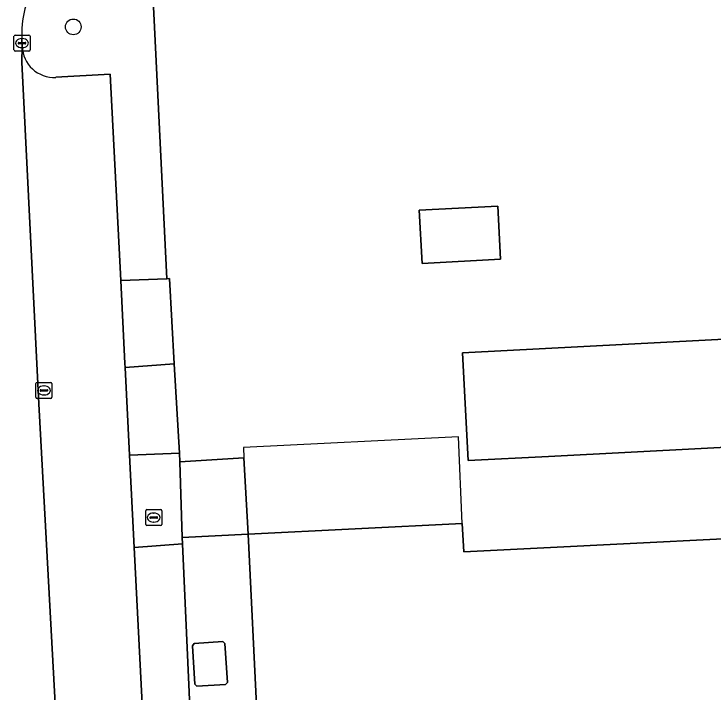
# Model space of a CAD drawing. Extents: x 161084 to 161928, y 385354 to 386522.
# Drawn here: x 161390.45 to 161434.06, y 385394.35 to 385436.63 of the extents above; entities that cross this region are included whole.
import ezdxf

# ---------------------------------------------------------------- set-up
doc = ezdxf.new("R2010")
doc.units = 0
for name, color, linetype in [('IMGEO_Boom', 7, 'Continuous'), ('IMGEO_Brandkraan', 7, 'Continuous'), ('IMGEO_Erf', 7, 'Continuous'), ('IMGEO_Kolk', 7, 'Continuous'), ('IMGEO_Lage_trafo', 7, 'Continuous'), ('IMGEO_Pand', 7, 'Continuous'), ('IMGEO_Pand_overbouw', 7, 'Continuous'), ('IMGEO_Parkeervlak_open', 7, 'Continuous'), ('IMGEO_Rijbaan_lokaal_open', 7, 'Continuous'), ('IMGEO_Voetpad_open', 7, 'Continuous')]:
    doc.layers.add(name, color=color, linetype=linetype)

msp = doc.modelspace()

# ---------------------------------------------------------------- linework, layer by layer
at = {"layer": 'IMGEO_Boom'}
msp.add_circle((161394.141, 385435.831), 0.489, dxfattribs=at)
at = {"layer": 'IMGEO_Brandkraan'}
for p, q in [((161398.728, 385405.776), (161399.58, 385405.776)), ((161398.653, 385404.85), (161398.653, 385405.702)), ((161399.141, 385405.556), (161399.166, 385405.556)), ((161399.654, 385405.702), (161399.654, 385404.85)), ((161398.912, 385405.27), (161398.912, 385405.282)), ((161399.35, 385405.233), (161398.952, 385405.233)), ((161398.955, 385405.319), (161399.353, 385405.319)), ((161399.164, 385404.996), (161399.139, 385404.996)), ((161399.396, 385405.282), (161399.396, 385405.27)), ((161399.58, 385404.776), (161398.728, 385404.776))]:
    msp.add_line(p, q, dxfattribs=at)
for points in [[(161398.728, 385405.776), (161399.58, 385405.776)], [(161398.653, 385404.85), (161398.653, 385405.702)], [(161399.654, 385405.702), (161399.654, 385404.85)], [(161399.58, 385404.776), (161398.728, 385404.776)]]:
    msp.add_lwpolyline(points, dxfattribs=at)
for centre, radius, start, end in [((161398.73, 385405.7), 0.0765, 91.552, 178.448), ((161398.73, 385405.7), 0.0765, 91.552, 178.448), ((161399.578, 385405.7), 0.0765, 1.552, 88.448), ((161399.578, 385405.7), 0.0765, 1.552, 88.448), ((161398.952, 385405.279), 0.0403, 85.8775, 175.7526), ((161398.949, 385405.269), 0.0366, 178.938, 274.7102), ((161399.353, 385405.276), 0.043, 264.8664, 352.4533), ((161399.357, 385405.281), 0.0386, 1.7309, 96.639), ((161398.73, 385404.852), 0.0765, 181.552, 268.448), ((161398.73, 385404.852), 0.0765, 181.552, 268.448), ((161399.578, 385404.852), 0.0765, 271.552, 358.448), ((161399.578, 385404.852), 0.0765, 271.552, 358.448)]:
    msp.add_arc(centre, radius, start, end, dxfattribs=at)
for centre, major_axis, ratio, start_param, end_param in [((161399.14, 385405.276), (-0.387, 0.002), 0.722429, 4.712389, 7.853982), ((161399.165, 385405.276), (-0.39, 0.002), 0.717154, 1.570796, 4.712389)]:
    msp.add_ellipse(centre, major_axis=major_axis, ratio=ratio, start_param=start_param, end_param=end_param, dxfattribs=at)
at = {"layer": 'IMGEO_Erf'}
for points in [[(161399.098, 385437.94), (161399.975, 385420.149), (161400.133, 385420.156), (161400.432, 385414.851), (161400.754, 385409.29), (161400.782, 385408.737), (161404.775, 385409), (161405.035, 385404.251), (161418.379, 385404.916), (161418.467, 385403.152), (161423.461, 385403.401), (161440.017, 385404.225), (161440.171, 385401.137), (161442.426, 385401.249), (161442.544, 385398.875), (161445.572, 385399.025), (161445.807, 385399.037), (161445.852, 385398.132), (161452.676, 385398.466), (161452.752, 385396.902), (161475.903, 385398.035), (161475.825, 385399.632), (161488.262, 385400.24)], [(161500, 385411.76), (161468.584, 385410.119), (161468.516, 385411.422), (161423.742, 385409.085), (161418.748, 385408.824), (161418.397, 385415.54), (161468.535, 385418.145), (161468.809, 385413.105), (161500, 385414.726)]]:
    msp.add_lwpolyline(points, dxfattribs=at)
for points in [[(161415.868, 385421.102), (161415.695, 385424.411), (161420.595, 385424.667), (161420.768, 385421.358)], [(161407.443, 385392.844), (161405.607, 385392.753), (161405.035, 385404.251), (161400.922, 385404.035), (161400.936, 385403.637), (161401.439, 385392.564), (161401.928, 385381.791), (161407.978, 385382.092)], [(161401.839, 385394.78), (161401.712, 385394.893), (161401.563, 385397.299), (161401.675, 385397.426), (161403.45, 385397.552), (161403.578, 385397.44), (161403.744, 385395.013), (161403.631, 385394.885)]]:
    msp.add_lwpolyline(points, close=True, dxfattribs=at)
at = {"layer": 'IMGEO_Kolk'}
for p, q in [((161390.447, 385434.391), (161390.447, 385435.243)), ((161390.522, 385435.317), (161391.374, 385435.317)), ((161390.935, 385435.097), (161390.96, 385435.097)), ((161391.448, 385435.243), (161391.448, 385434.391)), ((161390.706, 385434.811), (161390.706, 385434.823)), ((161391.144, 385434.774), (161390.746, 385434.774)), ((161390.749, 385434.86), (161391.147, 385434.86)), ((161391.19, 385434.823), (161391.19, 385434.811)), ((161391.374, 385434.317), (161390.522, 385434.317)), ((161390.958, 385434.537), (161390.933, 385434.537)), ((161391.812, 385412.765), (161391.812, 385413.617)), ((161391.887, 385413.691), (161392.739, 385413.691)), ((161392.813, 385413.617), (161392.813, 385412.765)), ((161392.071, 385413.185), (161392.071, 385413.197)), ((161392.114, 385413.234), (161392.512, 385413.234)), ((161392.3, 385413.471), (161392.325, 385413.471)), ((161392.555, 385413.197), (161392.555, 385413.185)), ((161392.509, 385413.148), (161392.111, 385413.148)), ((161392.323, 385412.911), (161392.298, 385412.911)), ((161392.739, 385412.691), (161391.887, 385412.691))]:
    msp.add_line(p, q, dxfattribs=at)
for points in [[(161390.447, 385434.391), (161390.447, 385435.243)], [(161390.522, 385435.317), (161391.374, 385435.317)], [(161391.448, 385435.243), (161391.448, 385434.391)], [(161391.374, 385434.317), (161390.522, 385434.317)], [(161391.812, 385412.765), (161391.812, 385413.617)], [(161391.887, 385413.691), (161392.739, 385413.691)], [(161392.813, 385413.617), (161392.813, 385412.765)], [(161392.739, 385412.691), (161391.887, 385412.691)]]:
    msp.add_lwpolyline(points, dxfattribs=at)
for centre, radius, start, end in [((161390.524, 385435.241), 0.0765, 91.552, 178.448), ((161390.524, 385435.241), 0.0765, 91.552, 178.448), ((161391.372, 385435.241), 0.0765, 1.552, 88.448), ((161391.372, 385435.241), 0.0765, 1.552, 88.448), ((161390.746, 385434.82), 0.0403, 85.8775, 175.7526), ((161390.743, 385434.81), 0.0366, 178.938, 274.7102), ((161391.147, 385434.817), 0.043, 264.8664, 352.4533), ((161391.151, 385434.822), 0.0386, 1.7309, 96.639), ((161390.524, 385434.393), 0.0765, 181.552, 268.448), ((161390.524, 385434.393), 0.0765, 181.552, 268.448), ((161391.372, 385434.393), 0.0765, 271.552, 358.448), ((161391.372, 385434.393), 0.0765, 271.552, 358.448), ((161391.889, 385413.615), 0.0765, 91.552, 178.448), ((161391.889, 385413.615), 0.0765, 91.552, 178.448), ((161392.737, 385413.615), 0.0765, 1.552, 88.448), ((161392.737, 385413.615), 0.0765, 1.552, 88.448), ((161392.111, 385413.194), 0.0403, 85.8775, 175.7526), ((161392.108, 385413.184), 0.0366, 178.938, 274.7102), ((161392.512, 385413.191), 0.043, 264.8664, 352.4533), ((161392.516, 385413.196), 0.0386, 1.7309, 96.639), ((161391.889, 385412.767), 0.0765, 181.552, 268.448), ((161391.889, 385412.767), 0.0765, 181.552, 268.448), ((161392.737, 385412.767), 0.0765, 271.552, 358.448), ((161392.737, 385412.767), 0.0765, 271.552, 358.448)]:
    msp.add_arc(centre, radius, start, end, dxfattribs=at)
for centre, major_axis, ratio, start_param, end_param in [((161390.934, 385434.817), (-0.387, 0.002), 0.722429, 4.712389, 7.853982), ((161390.959, 385434.817), (-0.39, 0.002), 0.717154, 1.570796, 4.712389), ((161392.299, 385413.191), (-0.387, 0.002), 0.722429, 4.712389, 7.853982), ((161392.324, 385413.191), (-0.39, 0.002), 0.717154, 1.570796, 4.712389)]:
    msp.add_ellipse(centre, major_axis=major_axis, ratio=ratio, start_param=start_param, end_param=end_param, dxfattribs=at)
at = {"layer": 'IMGEO_Lage_trafo'}
msp.add_lwpolyline([(161403.45, 385397.552), (161401.675, 385397.426), (161401.563, 385397.299), (161401.712, 385394.893), (161401.839, 385394.78), (161403.631, 385394.885), (161403.744, 385395.013), (161403.578, 385397.44)], close=True, dxfattribs=at)
at = {"layer": 'IMGEO_Pand'}
for points in [[(161415.868, 385421.102), (161420.768, 385421.358), (161420.595, 385424.667), (161415.695, 385424.411)], [(161507.377, 385415.11), (161500, 385414.726), (161468.809, 385413.105), (161468.535, 385418.145), (161418.397, 385415.54), (161418.748, 385408.824), (161423.742, 385409.085), (161468.516, 385411.422), (161468.584, 385410.119), (161500, 385411.76), (161504.886, 385412.015), (161504.762, 385414.382), (161507.406, 385414.52)], [(161445.572, 385399.025), (161442.544, 385398.875), (161442.426, 385401.249), (161440.171, 385401.137), (161440.017, 385404.225), (161423.461, 385403.401), (161418.467, 385403.152), (161418.379, 385404.916), (161405.035, 385404.251), (161405.607, 385392.753), (161407.443, 385392.844), (161407.978, 385382.092), (161413.514, 385382.368), (161420.918, 385382.736), (161420.925, 385382.589), (161424.817, 385382.783), (161424.724, 385384.657), (161439.175, 385385.376), (161440.478, 385385.441), (161440.573, 385383.548), (161445.352, 385383.786), (161446.313, 385383.833)]]:
    msp.add_lwpolyline(points, close=True, dxfattribs=at)
at = {"layer": 'IMGEO_Pand_overbouw'}
msp.add_lwpolyline([(161405.035, 385404.251), (161418.379, 385404.916), (161418.139, 385410.305), (161404.743, 385409.638), (161404.775, 385409)], close=True, dxfattribs=at)
at = {"layer": 'IMGEO_Parkeervlak_open'}
for points in [[(161390.956, 385434.604), (161390.941, 385433.626), (161392.004, 385412.363), (161393.214, 385389.879), (161393.252, 385389.475)], [(161397.374, 385414.611), (161397.361, 385414.861), (161397.095, 385420.031), (161396.433, 385432.891), (161393.049, 385432.688)], [(161395.231, 385391.444), (161398.534, 385391.639), (161397.939, 385403.414), (161397.649, 385409.16), (161397.374, 385414.611)]]:
    msp.add_lwpolyline(points, dxfattribs=at)
msp.add_arc((161392.948, 385434.679), 1.994, 182.1555, 272.9005, dxfattribs=at)
at = {"layer": 'IMGEO_Rijbaan_lokaal_open'}
for points in [[(161390.956, 385434.604), (161390.943, 385435.058)], [(161394.227, 385370.198), (161393.631, 385382.444), (161393.252, 385389.475), (161393.214, 385389.879), (161392.004, 385412.363), (161390.941, 385433.626), (161390.956, 385434.604)]]:
    msp.add_lwpolyline(points, dxfattribs=at)
msp.add_lwpolyline([(161404.775, 385409), (161400.782, 385408.737), (161400.922, 385404.035), (161405.035, 385404.251)], close=True, dxfattribs=at)
msp.add_arc((161396.834, 385435.443), 5.904, 158.9071, 183.7412, dxfattribs=at)
at = {"layer": 'IMGEO_Voetpad_open'}
for points in [[(161393.049, 385432.688), (161396.433, 385432.891), (161397.095, 385420.031), (161399.975, 385420.149), (161399.098, 385437.94)], [(161390.943, 385435.058), (161390.956, 385434.604)], [(161401.439, 385392.564), (161400.936, 385403.637), (161397.939, 385403.414), (161398.534, 385391.639), (161395.231, 385391.444)]]:
    msp.add_lwpolyline(points, dxfattribs=at)
for points in [[(161400.133, 385420.156), (161399.975, 385420.149), (161397.095, 385420.031), (161397.361, 385414.861), (161397.374, 385414.611), (161400.432, 385414.851)], [(161400.432, 385414.851), (161397.374, 385414.611), (161397.649, 385409.16), (161400.754, 385409.29)], [(161400.782, 385408.737), (161400.754, 385409.29), (161397.649, 385409.16), (161397.939, 385403.414), (161400.936, 385403.637), (161400.922, 385404.035)]]:
    msp.add_lwpolyline(points, close=True, dxfattribs=at)
for centre, radius, start, end in [((161396.834, 385435.443), 5.904, 158.9071, 183.7412), ((161392.948, 385434.679), 1.994, 182.1555, 272.9005)]:
    msp.add_arc(centre, radius, start, end, dxfattribs=at)

doc.saveas('drawing.dxf')
